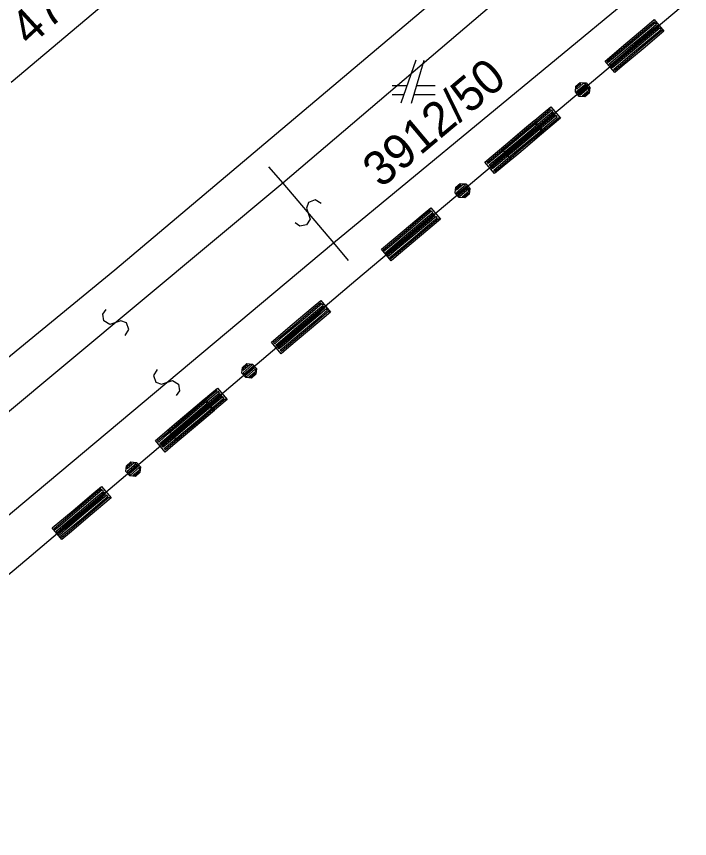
# Model space of a CAD drawing. Extents: x -266179 to -264727, y -1243225 to -1241702.
# Drawn here: x -265104.54 to -265073.2, y -1242777.88 to -1242739.62 of the extents above; entities that cross this region are included whole.
import ezdxf

# ---------------------------------------------------------------- set-up
doc = ezdxf.new("R2010")
doc.units = 0
for name, color, linetype in [('Vrstva 1', 7, 'Continuous'), ('Vrstva 19', 7, 'Continuous'), ('Vrstva 2', 7, 'Continuous'), ('Vrstva 21', 7, 'Continuous')]:
    doc.layers.add(name, color=color, linetype=linetype)

msp = doc.modelspace()

# ---------------------------------------------------------------- linework, layer by layer
at = {"layer": 'Vrstva 1'}
for p, q in [((-265081.3, -1242722.85), (-265104.78, -1242742.69)), ((-265075.07, -1242730.43), (-265099.96, -1242751.42)), ((-265073.2, -1242738.84), (-265088.74, -1242751.91)), ((-265085.95, -1242741.65), (-265086.65, -1242743.65)), ((-265086.15, -1242743.65), (-265085.55, -1242741.65)), ((-265086.37, -1242742.85), (-265087.05, -1242742.85)), ((-265085.05, -1242742.85), (-265085.91, -1242742.85)), ((-265087.05, -1242743.25), (-265086.51, -1242743.25)), ((-265086.03, -1242743.25), (-265085.05, -1242743.25)), ((-265099.96, -1242751.42), (-265108.62, -1242758.53)), ((-265088.74, -1242751.91), (-265104.06, -1242764.89)), ((-265104.06, -1242764.89), (-265119.6, -1242777.88))]:
    msp.add_line(p, q, dxfattribs=at)
at = {"layer": 'Vrstva 19'}
for p, q in [((-265073.2, -1242738.84), (-265088.74, -1242751.91)), ((-265088.74, -1242751.91), (-265104.06, -1242764.89)), ((-265104.06, -1242764.89), (-265119.6, -1242777.88))]:
    msp.add_line(p, q, dxfattribs=at)
for points in [[(-265074.391, -1242740.298), (-265075.363, -1242741.116), (-265076.335, -1242741.933), (-265076.687, -1242742.229), (-265077.137, -1242741.694), (-265076.165, -1242740.876), (-265075.194, -1242740.059), (-265074.842, -1242739.762), (-265074.391, -1242740.298), (-265074.474, -1242740.277), (-265075.446, -1242741.094), (-265076.418, -1242741.912), (-265076.678, -1242742.131), (-265076.73, -1242742.07), (-265075.758, -1242741.252), (-265074.786, -1242740.434), (-265074.526, -1242740.216), (-265074.577, -1242740.154), (-265075.549, -1242740.972), (-265076.521, -1242741.789), (-265076.781, -1242742.008), (-265076.833, -1242741.947), (-265075.861, -1242741.13), (-265074.889, -1242740.312), (-265074.629, -1242740.093), (-265074.68, -1242740.032), (-265075.652, -1242740.849), (-265076.624, -1242741.667), (-265076.884, -1242741.886), (-265076.936, -1242741.825), (-265075.964, -1242741.007), (-265074.992, -1242740.19), (-265074.732, -1242739.971), (-265074.783, -1242739.909), (-265075.755, -1242740.727), (-265076.727, -1242741.545), (-265076.987, -1242741.764), (-265077.039, -1242741.702), (-265076.067, -1242740.885), (-265075.095, -1242740.067), (-265074.835, -1242739.848)], [(-265077.869, -1242743.185), (-265078.076, -1242743.359), (-265078.343, -1242743.336), (-265078.517, -1242743.129), (-265078.494, -1242742.861), (-265078.287, -1242742.688), (-265078.02, -1242742.711), (-265077.846, -1242742.917), (-265077.869, -1242743.185), (-265077.902, -1242743.161), (-265078.086, -1242743.315), (-265078.199, -1242743.306), (-265077.893, -1242743.048), (-265077.883, -1242742.935), (-265078.312, -1242743.296), (-265078.363, -1242743.235), (-265077.934, -1242742.874), (-265077.986, -1242742.813), (-265078.415, -1242743.173), (-265078.466, -1242743.112), (-265078.037, -1242742.752), (-265078.15, -1242742.742), (-265078.456, -1242743), (-265078.447, -1242742.887), (-265078.263, -1242742.732)], [(-265079.212, -1242744.354), (-265080.184, -1242745.171), (-265081.155, -1242745.989), (-265081.507, -1242746.285), (-265081.958, -1242745.75), (-265080.986, -1242744.932), (-265080.014, -1242744.114), (-265079.662, -1242743.818), (-265079.212, -1242744.354), (-265079.31, -1242744.345), (-265080.282, -1242745.163), (-265081.254, -1242745.981), (-265081.514, -1242746.199), (-265081.566, -1242746.138), (-265080.594, -1242745.321), (-265079.622, -1242744.503), (-265079.362, -1242744.284), (-265079.413, -1242744.223), (-265080.385, -1242745.041), (-265081.357, -1242745.858), (-265081.617, -1242746.077), (-265081.669, -1242746.016), (-265080.697, -1242745.198), (-265079.725, -1242744.381), (-265079.465, -1242744.162), (-265079.516, -1242744.1), (-265080.488, -1242744.918), (-265081.46, -1242745.736), (-265081.72, -1242745.955), (-265081.772, -1242745.893), (-265080.8, -1242745.076), (-265079.828, -1242744.258), (-265079.568, -1242744.039), (-265079.619, -1242743.978), (-265080.591, -1242744.796), (-265081.563, -1242745.613), (-265081.823, -1242745.832), (-265081.875, -1242745.771), (-265080.903, -1242744.953), (-265079.931, -1242744.136), (-265079.671, -1242743.917)], [(-265079.982, -1242745), (-265080.954, -1242745.818), (-265081.926, -1242746.636), (-265082.278, -1242746.932), (-265082.728, -1242746.396), (-265081.756, -1242745.579), (-265080.785, -1242744.761), (-265080.433, -1242744.465), (-265079.982, -1242745), (-265080.065, -1242744.979), (-265081.037, -1242745.797), (-265082.009, -1242746.614), (-265082.269, -1242746.833), (-265082.321, -1242746.772), (-265081.349, -1242745.954), (-265080.377, -1242745.137), (-265080.117, -1242744.918), (-265080.168, -1242744.857), (-265081.14, -1242745.674), (-265082.112, -1242746.492), (-265082.372, -1242746.711), (-265082.424, -1242746.65), (-265081.452, -1242745.832), (-265080.48, -1242745.014), (-265080.22, -1242744.795), (-265080.271, -1242744.734), (-265081.243, -1242745.552), (-265082.215, -1242746.369), (-265082.475, -1242746.588), (-265082.527, -1242746.527), (-265081.555, -1242745.709), (-265080.583, -1242744.892), (-265080.323, -1242744.673), (-265080.374, -1242744.612), (-265081.346, -1242745.429), (-265082.318, -1242746.247), (-265082.578, -1242746.466), (-265082.63, -1242746.405), (-265081.658, -1242745.587), (-265080.686, -1242744.769), (-265080.426, -1242744.551)], [(-265083.46, -1242747.887), (-265083.667, -1242748.061), (-265083.934, -1242748.038), (-265084.108, -1242747.831), (-265084.085, -1242747.564), (-265083.878, -1242747.39), (-265083.611, -1242747.413), (-265083.437, -1242747.62), (-265083.46, -1242747.887), (-265083.493, -1242747.863), (-265083.677, -1242748.018), (-265083.79, -1242748.008), (-265083.484, -1242747.75), (-265083.474, -1242747.638), (-265083.903, -1242747.998), (-265083.954, -1242747.937), (-265083.525, -1242747.577), (-265083.577, -1242747.515), (-265084.006, -1242747.876), (-265084.057, -1242747.815), (-265083.628, -1242747.454), (-265083.741, -1242747.444), (-265084.047, -1242747.702), (-265084.038, -1242747.589), (-265083.854, -1242747.435)], [(-265084.803, -1242749.056), (-265085.775, -1242749.874), (-265086.746, -1242750.691), (-265087.098, -1242750.988), (-265087.549, -1242750.452), (-265086.577, -1242749.634), (-265085.605, -1242748.817), (-265085.253, -1242748.521), (-265084.803, -1242749.056), (-265084.901, -1242749.048), (-265085.873, -1242749.865), (-265086.845, -1242750.683), (-265087.105, -1242750.902), (-265087.157, -1242750.841), (-265086.185, -1242750.023), (-265085.213, -1242749.205), (-265084.953, -1242748.986), (-265085.004, -1242748.925), (-265085.976, -1242749.743), (-265086.948, -1242750.56), (-265087.208, -1242750.779), (-265087.26, -1242750.718), (-265086.288, -1242749.901), (-265085.316, -1242749.083), (-265085.056, -1242748.864), (-265085.107, -1242748.803), (-265086.079, -1242749.62), (-265087.051, -1242750.438), (-265087.311, -1242750.657), (-265087.363, -1242750.596), (-265086.391, -1242749.778), (-265085.419, -1242748.961), (-265085.159, -1242748.742), (-265085.21, -1242748.68), (-265086.182, -1242749.498), (-265087.154, -1242750.316), (-265087.414, -1242750.534), (-265087.466, -1242750.473), (-265086.494, -1242749.656), (-265085.522, -1242748.838), (-265085.262, -1242748.619)], [(-265089.924, -1242753.375), (-265090.893, -1242754.195), (-265091.863, -1242755.016), (-265092.214, -1242755.313), (-265092.666, -1242754.779), (-265091.697, -1242753.958), (-265090.727, -1242753.138), (-265090.376, -1242752.84), (-265089.924, -1242753.375), (-265090.007, -1242753.354), (-265090.977, -1242754.174), (-265091.946, -1242754.995), (-265092.206, -1242755.214), (-265092.257, -1242755.153), (-265091.288, -1242754.333), (-265090.318, -1242753.512), (-265090.059, -1242753.293), (-265090.111, -1242753.232), (-265091.08, -1242754.052), (-265092.049, -1242754.873), (-265092.309, -1242755.092), (-265092.361, -1242755.031), (-265091.391, -1242754.211), (-265090.422, -1242753.39), (-265090.162, -1242753.17), (-265090.214, -1242753.109), (-265091.183, -1242753.93), (-265092.153, -1242754.75), (-265092.412, -1242754.97), (-265092.464, -1242754.909), (-265091.495, -1242754.089), (-265090.525, -1242753.268), (-265090.266, -1242753.048), (-265090.317, -1242752.987), (-265091.287, -1242753.808), (-265092.256, -1242754.628), (-265092.516, -1242754.848), (-265092.567, -1242754.787), (-265091.598, -1242753.966), (-265090.629, -1242753.146), (-265090.369, -1242752.926)], [(-265093.393, -1242756.272), (-265093.599, -1242756.447), (-265093.867, -1242756.424), (-265094.042, -1242756.218), (-265094.019, -1242755.95), (-265093.813, -1242755.776), (-265093.546, -1242755.798), (-265093.371, -1242756.004), (-265093.393, -1242756.272), (-265093.427, -1242756.248), (-265093.61, -1242756.403), (-265093.723, -1242756.394), (-265093.417, -1242756.135), (-265093.408, -1242756.023), (-265093.836, -1242756.384), (-265093.887, -1242756.323), (-265093.46, -1242755.961), (-265093.511, -1242755.9), (-265093.939, -1242756.262), (-265093.991, -1242756.201), (-265093.563, -1242755.839), (-265093.676, -1242755.83), (-265093.981, -1242756.088), (-265093.972, -1242755.976), (-265093.789, -1242755.821)], [(-265094.733, -1242757.445), (-265095.702, -1242758.265), (-265096.671, -1242759.086), (-265097.022, -1242759.383), (-265097.475, -1242758.849), (-265096.505, -1242758.028), (-265095.536, -1242757.208), (-265095.185, -1242756.911), (-265094.733, -1242757.445), (-265094.831, -1242757.437), (-265095.801, -1242758.257), (-265096.77, -1242759.078), (-265097.03, -1242759.297), (-265097.081, -1242759.236), (-265096.112, -1242758.416), (-265095.142, -1242757.595), (-265094.883, -1242757.376), (-265094.935, -1242757.315), (-265095.904, -1242758.135), (-265096.873, -1242758.956), (-265097.133, -1242759.175), (-265097.185, -1242759.114), (-265096.215, -1242758.294), (-265095.246, -1242757.473), (-265094.986, -1242757.254), (-265095.038, -1242757.193), (-265096.007, -1242758.013), (-265096.977, -1242758.833), (-265097.236, -1242759.053), (-265097.288, -1242758.992), (-265096.319, -1242758.172), (-265095.349, -1242757.351), (-265095.09, -1242757.131), (-265095.141, -1242757.07), (-265096.111, -1242757.891), (-265097.08, -1242758.711), (-265097.34, -1242758.931), (-265097.391, -1242758.87), (-265096.422, -1242758.049), (-265095.453, -1242757.229), (-265095.193, -1242757.009)], [(-265095.325, -1242757.951), (-265096.295, -1242758.772), (-265097.264, -1242759.592), (-265097.615, -1242759.889), (-265098.067, -1242759.355), (-265097.098, -1242758.535), (-265096.129, -1242757.714), (-265095.778, -1242757.417), (-265095.325, -1242757.951), (-265095.409, -1242757.93), (-265096.378, -1242758.751), (-265097.347, -1242759.571), (-265097.607, -1242759.791), (-265097.659, -1242759.73), (-265096.689, -1242758.909), (-265095.72, -1242758.089), (-265095.46, -1242757.869), (-265095.512, -1242757.808), (-265096.481, -1242758.628), (-265097.451, -1242759.449), (-265097.71, -1242759.669), (-265097.762, -1242759.607), (-265096.793, -1242758.787), (-265095.823, -1242757.967), (-265095.564, -1242757.747), (-265095.615, -1242757.686), (-265096.585, -1242758.506), (-265097.554, -1242759.327), (-265097.814, -1242759.546), (-265097.865, -1242759.485), (-265096.896, -1242758.665), (-265095.927, -1242757.844), (-265095.667, -1242757.625), (-265095.719, -1242757.564), (-265096.688, -1242758.384), (-265097.658, -1242759.205), (-265097.917, -1242759.424), (-265097.969, -1242759.363), (-265096.999, -1242758.543), (-265096.03, -1242757.722), (-265095.77, -1242757.503)], [(-265098.795, -1242760.848), (-265099.001, -1242761.023), (-265099.269, -1242761.001), (-265099.443, -1242760.795), (-265099.421, -1242760.527), (-265099.215, -1242760.352), (-265098.947, -1242760.375), (-265098.772, -1242760.581), (-265098.795, -1242760.848), (-265098.828, -1242760.824), (-265099.011, -1242760.979), (-265099.124, -1242760.97), (-265098.819, -1242760.712), (-265098.809, -1242760.599), (-265099.237, -1242760.961), (-265099.289, -1242760.9), (-265098.861, -1242760.538), (-265098.913, -1242760.477), (-265099.34, -1242760.839), (-265099.392, -1242760.777), (-265098.964, -1242760.416), (-265099.077, -1242760.406), (-265099.383, -1242760.665), (-265099.373, -1242760.552), (-265099.19, -1242760.397)], [(-265100.134, -1242762.021), (-265101.103, -1242762.842), (-265102.073, -1242763.662), (-265102.424, -1242763.96), (-265102.876, -1242763.425), (-265101.907, -1242762.605), (-265100.937, -1242761.784), (-265100.586, -1242761.487), (-265100.134, -1242762.021), (-265100.233, -1242762.013), (-265101.202, -1242762.834), (-265102.171, -1242763.654), (-265102.431, -1242763.874), (-265102.483, -1242763.813), (-265101.513, -1242762.992), (-265100.544, -1242762.172), (-265100.284, -1242761.952), (-265100.336, -1242761.891), (-265101.305, -1242762.711), (-265102.275, -1242763.532), (-265102.534, -1242763.752), (-265102.586, -1242763.691), (-265101.617, -1242762.87), (-265100.647, -1242762.05), (-265100.388, -1242761.83), (-265100.439, -1242761.769), (-265101.409, -1242762.589), (-265102.378, -1242763.41), (-265102.638, -1242763.63), (-265102.689, -1242763.568), (-265101.72, -1242762.748), (-265100.751, -1242761.927), (-265100.491, -1242761.708), (-265100.543, -1242761.647), (-265101.512, -1242762.467), (-265102.482, -1242763.288), (-265102.741, -1242763.507), (-265102.793, -1242763.446), (-265101.823, -1242762.626), (-265100.854, -1242761.805), (-265100.594, -1242761.586)]]:
    msp.add_lwpolyline(points, dxfattribs=at)
at = {"layer": 'Vrstva 2'}
for p, q in [((-265077.07, -1242734.53), (-265092.14, -1242747.38)), ((-265089.78, -1242750.16), (-265074.4, -1242737.46)), ((-265092.8, -1242746.61), (-265092.14, -1242747.38)), ((-265092.14, -1242747.38), (-265107.7, -1242760.34)), ((-265092.14, -1242747.38), (-265089.78, -1242750.16)), ((-265105.32, -1242763.15), (-265089.78, -1242750.16)), ((-265089.78, -1242750.16), (-265089.09, -1242750.97))]:
    msp.add_line(p, q, dxfattribs=at)
for points in [[(-265090.356, -1242748.323), (-265090.64, -1242748.158), (-265090.94, -1242748.268), (-265091.04, -1242748.536), (-265090.869, -1242749.047), (-265091.033, -1242749.317), (-265091.343, -1242749.37), (-265091.564, -1242749.217)], [(-265099.478, -1242754.468), (-265099.311, -1242754.185), (-265099.418, -1242753.884), (-265099.686, -1242753.782), (-265100.198, -1242753.948), (-265100.467, -1242753.782), (-265100.517, -1242753.472), (-265100.362, -1242753.252)], [(-265097.992, -1242756.047), (-265098.16, -1242756.331), (-265098.052, -1242756.631), (-265097.784, -1242756.733), (-265097.272, -1242756.566), (-265097.003, -1242756.732), (-265096.953, -1242757.042), (-265097.108, -1242757.263)]]:
    msp.add_lwpolyline(points, dxfattribs=at)
at = {"layer": 'Vrstva 21'}
for p, q in [((-265073.2, -1242738.84), (-265088.74, -1242751.91)), ((-265088.74, -1242751.91), (-265104.06, -1242764.89)), ((-265104.06, -1242764.89), (-265119.6, -1242777.88))]:
    msp.add_line(p, q, dxfattribs=at)

# ---------------------------------------------------------------- texts
at = {"layer": 'Vrstva 1'}
for s, rotation, p in [('4779/38', 42.6854, (-265103.901, -1242741.056)), ('3912/50', 39.9925, (-265087.563, -1242747.638))]:
    msp.add_text(s, height=1.6, rotation=rotation, dxfattribs=at).set_placement(p)

doc.saveas('drawing.dxf')
